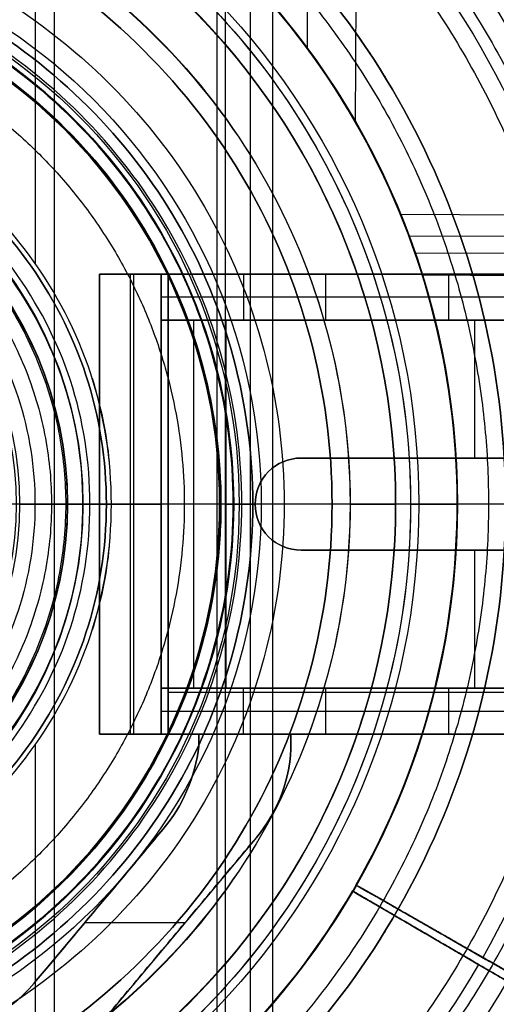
# Model space of a CAD drawing. Header units: millimetres. Extents: x -581 to 584, y -367 to 651.
# Tile 337 of 352: x 22 to 53, y 250 to 315. Entities that reach past the tile are written whole.
import ezdxf

# ---------------------------------------------------------------- set-up
doc = ezdxf.new("R2010")
doc.units = ezdxf.units.MM
doc.layers.add('1', color=7, linetype='Continuous')

# ---------------------------------------------------------------- blocks, each defined once
blk = doc.blocks.new('Bloque 01')
at = {"layer": '1', "color": 29, "true_color": 0x4d342b}
for p, q in [((49.995, 0.227, 240.288), (49.995, 0.227, 248.288)), ((49.995, 0.227, 206.688), (49.995, 0.227, 212.188)), ((47.715, -14.928, 212.188), (57.609, -14.883, 212.188)), ((47.24, -16.368, 206.688), (63.079, -16.296, 206.688)), ((46.841, -17.477, 240.288), (67.291, -17.384, 240.288)), ((46.294, -18.879, 248.288), (72.616, -18.76, 248.288)), ((43.386, -24.843, 248.288), (43.55, -61.06, 248.288)), ((40.243, -29.665, 240.288), (40.365, -56.577, 240.288))]:
    blk.add_line(p, q, dxfattribs=at)
for centre, radius in [((0, 0, 248.288), 75), ((0, 0, 236.486), 75), ((0, 0, 242.387), 75), ((0, 0, 236.486), 75), ((0, 0, 217.093), 75.555), ((0, 0, 231.238), 69.5), ((0, 0, 240.288), 69.5), ((0, 0, 206.688), 65.15), ((0, 0, 206.688), 65.15), ((0, 0, 212.188), 59.5), ((0, 0, 212.188), 59.5), ((0, 0, 240.288), 49.995), ((0, 0, 244.288), 49.995), ((0, 0, 206.688), 49.995), ((0, 0, 209.438), 49.995)]:
    blk.add_arc(centre, radius, 270.25994, 29.74845, dxfattribs=at)
at = {"layer": '1', "color": 29, "true_color": 0x4d342b, "extrusion": (0, 0, -1)}
for centre, radius in [((0, 0, -248.288), 75), ((0, 0, -217.093), 75.555), ((0, 0, -240.288), 69.5), ((0, 0, -240.288), 49.995), ((0, 0, -248.288), 49.995), ((0, 0, -248.288), 49.995), ((0, 0, -206.688), 49.995), ((0, 0, -212.188), 49.995), ((0, 0, -212.188), 49.995)]:
    blk.add_arc(centre, radius, 150.25155, 269.74006, dxfattribs=at)
at = {"layer": '1', "color": 29, "true_color": 0x4d342b}
for points in [[(65.116, 37.214, 248.288), (43.406, 24.807, 248.288)], [(65.116, 37.214, 248.288), (43.406, 24.807, 248.288)], [(60.341, 34.485, 240.288), (43.406, 24.807, 240.288)], [(43.406, 24.807, 240.288), (60.341, 34.485, 240.288)], [(51.659, 29.523, 212.188), (60.341, 34.485, 222.188)], [(60.341, 34.485, 222.188), (51.659, 29.523, 212.188)], [(56.564, 32.327, 206.688), (43.406, 24.807, 206.688)], [(43.406, 24.807, 206.688), (56.564, 32.327, 206.688)], [(51.659, 29.523, 212.188), (43.406, 24.807, 212.188)], [(51.659, 29.523, 212.188), (43.406, 24.807, 212.188)], [(43.406, 24.807, 240.288), (43.406, 24.807, 248.288)], [(43.406, 24.807, 206.688), (43.406, 24.807, 212.188)], [(43.406, 24.807, 248.288), (43.406, 24.807, 240.288)], [(43.406, 24.807, 212.188), (43.406, 24.807, 206.688)], [(47.179, -94.416, 217.093), (102.303, 9.184, 217.093)], [(102.303, 9.184, 217.093), (47.179, -94.416, 217.093)], [(103.548, 8.47, 223.301), (47.446, -94.567, 223.189)], [(48.992, -95.44, 223.198), (104.709, 7.804, 223.419)], [(104.709, 7.804, 223.419), (48.992, -95.44, 223.198)], [(106.615, 6.711, 217.518), (50.03, -96.026, 217.138)], [(107.386, 6.269, 223.757), (50.88, -96.506, 223.213)]]:
    blk.add_open_spline(points, degree=1, dxfattribs=at)
blk = doc.blocks.new('Bloque 03')
at = {"layer": '1', "color": 29, "true_color": 0x4d342b}
for centre, radius in [((0, 0, 212.188), 59.5), ((0, 0, 212.188), 59.5), ((0, 0, 240.288), 49.995), ((0, 0, 244.288), 49.995), ((0, 0, 206.688), 49.995), ((0, 0, 209.438), 49.995)]:
    blk.add_arc(centre, radius, 30.25994, 149.74845, dxfattribs=at)
at = {"layer": '1', "color": 29, "true_color": 0x4d342b, "extrusion": (0, 0, -1)}
for centre in [(0, 0, -240.288), (0, 0, -248.288), (0, 0, -248.288), (0, 0, -206.688), (0, 0, -212.188), (0, 0, -212.188)]:
    blk.add_arc(centre, 49.995, 30.25155, 149.74006, dxfattribs=at)
at = {"layer": '1', "color": 29, "true_color": 0x4d342b}
for points in [[(43.183, 25.194, 248.288), (64.781, 37.794, 248.288)], [(64.781, 37.794, 248.288), (43.183, 25.194, 248.288)], [(43.183, 25.194, 240.288), (60.03, 35.023, 240.288)], [(43.183, 25.194, 240.288), (60.03, 35.023, 240.288)], [(60.03, 35.023, 222.188), (51.393, 29.983, 212.188)], [(60.03, 35.023, 222.188), (51.393, 29.983, 212.188)], [(43.183, 25.194, 206.688), (56.273, 32.831, 206.688)], [(43.183, 25.194, 206.688), (56.273, 32.831, 206.688)], [(43.183, 25.194, 212.188), (51.393, 29.983, 212.188)], [(51.393, 29.983, 212.188), (43.183, 25.194, 212.188)], [(43.183, 25.194, 248.288), (43.183, 25.194, 240.288)], [(43.183, 25.194, 212.188), (43.183, 25.194, 206.688)], [(43.183, 25.194, 212.188), (43.183, 25.194, 206.688)], [(43.183, 25.194, 248.288), (43.183, 25.194, 240.288)]]:
    blk.add_open_spline(points, degree=1, dxfattribs=at)
blk = doc.blocks.new('Bloque 04')
at = {"layer": '1', "color": 7, "true_color": 0xf4f4f4}
for p, q in [((36.92, 21.711, 1.5), (24.996, 35.945, 1.5)), ((22.455, 31.191, 1.5), (30.838, 21.185, 1.5)), ((30.958, 28.828, 3), (30.958, 28.828)), ((25.757, 27.25, 3), (32.28, 27.25, 3)), ((26.647, 26.188, 3), (26.647, 26.188)), ((33.172, 15.768, 1.5), (33.172, 14.976, 1.5)), ((39.172, 14.976, 1.5), (39.172, 15.515, 1.5)), ((28.718, 14.976, 51), (28.718, -14.976, 51)), ((28.941, 14.976, 25.5), (28.941, -14.976, 25.5)), ((28.941, 14.976, 25.5), (38.509, 14.976, 25.5)), ((33.172, 15.372, 3), (33.172, 15.372)), ((36.074, 14.976, 33.476), (36.074, 11.976, 33.476)), ((39.172, 15.246, 3), (39.172, 15.246)), ((43.738, 14.976, 12.251), (43.738, 14.976)), ((30.725, 13.476, 51), (41.423, 13.476, 15.951)), ((49.462, 13.476, 10), (59.657, 13.476, 10)), ((61.742, 12.274), (31.172, 12.274)), ((32.825, -11.976, 27), (32.825, 11.976, 27)), ((38.051, 11.976, 27), (32.825, 11.976, 27)), ((45.746, 11.976, 10.866), (45.746, 11.976, 3)), ((51.118, 3, 3), (51.118, 11.976, 3)), ((39.837, 3, 1.5), (53.837, 3, 1.5)), ((46.837, 3, 3), (46.837, 3)), ((34.925, 0, 3), (30.725, 0, 51)), ((34.925, 0, 3), (36.837, 0, 3)), ((36.837, 0, 3), (36.837, 0)), ((31.172, 0), (26.71, 0, 51)), ((26.71, 0, 51), (30.725, 0, 51)), ((53.837, -3, 1.5), (39.837, -3, 1.5)), ((46.837, -3, 3), (46.837, -3)), ((51.118, -11.976, 3), (51.118, -3, 3)), ((32.923, -11.976, 25.878), (38.251, -11.976, 26.344)), ((36.074, -14.976, 33.476), (36.074, -11.976, 33.476)), ((47.845, -11.976, 3), (47.206, -11.976, 10.309)), ((41.423, -13.476, 15.951), (30.725, -13.476, 51)), ((59.657, -13.476, 10), (49.462, -13.476, 10)), ((38.365, -14.976, 25.97), (28.827, -14.976, 26.805)), ((41.507, -14.976), (42.683, -14.976, 13.437))]:
    blk.add_line(p, q, dxfattribs=at)
at = {"layer": '1', "color": 7, "true_color": 0xf4f4f4, "extrusion": (0, 0, -1)}
for centre, radius, start, end in [((-15.317, 25.211, -3), 9.313, 90, 140.04674), ((-15.317, 25.211, -1.5), 9.313, 90, 140.04674), ((-15.317, 25.211, -3), 9.313, 90, 140.04674), ((-22.943, 14.571, -3), 10.299, 140.04674, 173.32589), ((-22.943, 14.571, -1.5), 10.299, 140.04674, 173.32589), ((-22.943, 14.571, -3), 10.299, 140.04674, 173.32589), ((-29.524, 15.515, -3), 9.648, 140.04674, 180), ((-29.524, 15.515), 9.648, 140.04674, 180), ((-39.837, 0, -3), 3, 270, 90), ((-39.837, 0, -1.5), 3, 270, 90), ((-39.837, 0, -3), 3, 270, 90)]:
    blk.add_arc(centre, radius, start, end, dxfattribs=at)
at = {"layer": '1', "color": 7, "true_color": 0xf4f4f4}
for centre, radius, start, end in [((15.317, 25.211), 9.313, 39.95326, 90), ((15.317, 25.211), 9.313, 39.95326, 90), ((22.943, 14.571), 10.299, 6.67411, 39.95326), ((22.943, 14.571), 10.299, 6.67411, 39.95326), ((29.524, 15.515), 9.648, 360, 39.95326), ((29.524, 15.515, 1.5), 9.648, 360, 39.95326), ((29.524, 15.515, 3), 9.648, 0, 39.95326), ((39.837, 0), 3, 90, 270), ((39.837, 0), 3, 90, 270)]:
    blk.add_arc(centre, radius, start, end, dxfattribs=at)
at = {"layer": '1', "color": 7, "true_color": 0xf4f4f4, "extrusion": (0, -1, 0)}
for centre in [(49.462, 18.405, -14.976), (49.462, 18.405, -14.976), (49.462, 18.405, -13.476), (49.462, 18.405, 11.976), (49.462, 18.405, 11.976)]:
    blk.add_arc(centre, 8.405, 196.97419, 270, dxfattribs=at)
at = {"layer": '1', "color": 7, "true_color": 0xf4f4f4, "extrusion": (0, 1, 0)}
for centre in [(-49.462, 18.405, 11.976), (-49.462, 18.405, 11.976), (-49.462, 18.405, -13.476), (-49.462, 18.405, -14.976), (-49.462, 18.405, -14.976)]:
    blk.add_arc(centre, 8.405, 270, 343.02581, dxfattribs=at)
at = {"layer": '1', "color": 7, "true_color": 0xf4f4f4}
for points, degree in [([(24.996, 35.945, 3), (36.92, 21.711, 3)], 1), ([(36.92, 21.711), (24.996, 35.945)], 1), ([(24.996, 35.945), (36.92, 21.711)], 1), ([(36.92, 21.711, 3), (24.996, 35.945, 3)], 1), ([(30.838, 21.185, 3), (22.455, 31.191, 3)], 1), ([(22.455, 31.191, 3), (22.455, 31.191)], 1), ([(22.455, 31.191), (30.838, 21.185)], 1), ([(22.455, 31.191, 3), (22.455, 31.191)], 1), ([(30.838, 21.185), (22.455, 31.191)], 1), ([(22.455, 31.191, 3), (30.838, 21.185, 3)], 1), ([(30.838, 21.185), (30.838, 21.185, 3)], 1), ([(30.838, 21.185), (30.838, 21.185, 3)], 1), ([(36.92, 21.711, 3), (36.92, 21.711)], 1), ([(36.92, 21.711), (36.92, 21.711, 3)], 1), ([(33.172, 15.768, 3), (33.172, 15.768)], 1), ([(33.172, 15.768), (33.172, 14.976)], 1), ([(33.172, 14.976, 3), (33.172, 15.768, 3)], 1), ([(33.172, 15.768, 3), (33.172, 15.768)], 1), ([(33.172, 14.976), (33.172, 15.768)], 1), ([(33.172, 15.768, 3), (33.172, 14.976, 3)], 1), ([(39.172, 15.515, 3), (39.172, 15.515)], 1), ([(39.172, 15.515), (39.172, 15.515, 3)], 1), ([(39.172, 15.515, 3), (39.172, 14.976, 3)], 1), ([(39.172, 14.976), (39.172, 15.515)], 1), ([(39.172, 15.515), (39.172, 14.976)], 1), ([(39.172, 14.976, 3), (39.172, 15.515, 3)], 1), ([(26.71, 14.976, 51), (31.172, 14.976)], 1), ([(26.71, -14.976, 51), (26.71, 14.976, 51)], 1), ([(30.725, 14.976, 51), (26.71, 14.976, 51)], 1), ([(26.71, 14.976, 51), (26.71, -14.976, 51)], 1), ([(26.71, 14.976, 51), (30.725, 14.976, 51)], 1), ([(31.172, 14.976), (26.71, 14.976, 51)], 1), ([(41.423, 14.976, 15.951), (30.725, 14.976, 51)], 1), ([(30.725, 14.976, 51), (30.725, 11.976, 51)], 1), ([(30.725, 11.976, 51), (30.725, 14.976, 51)], 1), ([(30.725, 14.976, 51), (41.423, 14.976, 15.951)], 1), ([(31.172, 14.976), (31.172, -14.976)], 1), ([(33.172, 14.976), (31.172, 14.976)], 1), ([(31.172, -14.976), (31.172, 14.976)], 1), ([(31.172, 14.976), (33.172, 14.976)], 1), ([(39.172, 14.976, 3), (33.172, 14.976, 3)], 1), ([(33.172, 14.976, 3), (33.172, 14.976)], 1), ([(33.172, 14.976), (33.172, 14.976, 3)], 1), ([(33.172, 14.976, 3), (39.172, 14.976, 3)], 1), ([(60.766, 14.976), (39.172, 14.976)], 1), ([(39.172, 14.976), (39.172, 14.976, 3)], 1), ([(39.172, 14.976, 3), (39.172, 14.976)], 1), ([(39.172, 14.976), (60.766, 14.976)], 1), ([(41.423, 11.976, 15.951), (41.423, 14.976, 15.951)], 1), ([(41.423, 11.976, 15.951), (41.423, 14.976, 15.951)], 1), ([(59.657, 14.976, 10), (49.462, 14.976, 10)], 1), ([(49.462, 14.976, 10), (49.462, 11.976, 10)], 1), ([(49.462, 14.976, 10), (49.462, 11.976, 10)], 1), ([(49.462, 14.976, 10), (59.657, 14.976, 10)], 1), ([(34.925, 11.976, 3), (30.725, 11.976, 51)], 1), ([(30.725, 11.976, 51), (30.725, 11.976, 51), (30.725, 11.976, 51), (30.725, 11.976, 51)], 3), ([(30.725, 11.976, 51), (30.725, -11.976, 51)], 1), ([(30.725, 11.976, 51), (30.725, 11.976, 51), (30.725, 11.976, 51), (30.725, 11.976, 51)], 3), ([(30.725, 11.976, 51), (41.423, 11.976, 15.951)], 1), ([(30.725, -11.976, 51), (30.725, 11.976, 51)], 1), ([(41.423, 11.976, 15.951), (30.725, 11.976, 51)], 1), ([(30.725, 11.976, 51), (34.925, 11.976, 3)], 1), ([(34.925, -11.976, 3), (34.925, 11.976, 3)], 1), ([(34.925, 11.976, 3), (60.766, 11.976, 3)], 1), ([(60.766, 11.976, 3), (34.925, 11.976, 3)], 1), ([(34.925, 11.976, 3), (34.925, -11.976, 3)], 1), ([(49.462, 11.976, 10), (59.657, 11.976, 10)], 1), ([(59.657, 11.976, 10), (49.462, 11.976, 10)], 1), ([(53.837, 3, 3), (39.837, 3, 3)], 1), ([(39.837, 3, 3), (39.837, 3)], 1), ([(39.837, 3), (53.837, 3)], 1), ([(39.837, 3, 3), (39.837, 3)], 1), ([(53.837, 3), (39.837, 3)], 1), ([(39.837, 3, 3), (53.837, 3, 3)], 1), ([(39.837, -3), (39.837, -3, 3)], 1), ([(39.837, -3, 3), (53.837, -3, 3)], 1), ([(53.837, -3), (39.837, -3)], 1), ([(39.837, -3), (39.837, -3, 3)], 1), ([(39.837, -3), (53.837, -3)], 1), ([(53.837, -3, 3), (39.837, -3, 3)], 1), ([(41.423, -11.976, 15.951), (30.725, -11.976, 51)], 1), ([(30.725, -11.976, 51), (30.725, -11.976, 51), (30.725, -11.976, 51), (30.725, -11.976, 51)], 3), ([(30.725, -11.976, 51), (30.725, -14.976, 51)], 1), ([(34.925, -11.976, 3), (30.725, -11.976, 51)], 1), ([(30.725, -11.976, 51), (41.423, -11.976, 15.951)], 1), ([(30.725, -11.976, 51), (30.725, -11.976, 51), (30.725, -11.976, 51), (30.725, -11.976, 51)], 3), ([(30.725, -11.976, 51), (34.925, -11.976, 3)], 1), ([(30.725, -14.976, 51), (30.725, -11.976, 51)], 1), ([(60.766, -11.976, 3), (34.925, -11.976, 3)], 1), ([(34.925, -11.976, 3), (60.766, -11.976, 3)], 1), ([(41.423, -14.976, 15.951), (41.423, -11.976, 15.951)], 1), ([(41.423, -14.976, 15.951), (41.423, -11.976, 15.951)], 1), ([(59.657, -11.976, 10), (49.462, -11.976, 10)], 1), ([(49.462, -11.976, 10), (49.462, -14.976, 10)], 1), ([(49.462, -11.976, 10), (49.462, -14.976, 10)], 1), ([(49.462, -11.976, 10), (59.657, -11.976, 10)], 1), ([(30.725, -14.976, 51), (26.71, -14.976, 51)], 1), ([(26.71, -14.976, 51), (31.172, -14.976)], 1), ([(31.172, -14.976), (26.71, -14.976, 51)], 1), ([(26.71, -14.976, 51), (30.725, -14.976, 51)], 1), ([(30.725, -14.976, 51), (41.423, -14.976, 15.951)], 1), ([(41.423, -14.976, 15.951), (30.725, -14.976, 51)], 1), ([(31.172, -14.976), (60.766, -14.976)], 1), ([(60.766, -14.976), (31.172, -14.976)], 1), ([(49.462, -14.976, 10), (59.657, -14.976, 10)], 1), ([(59.657, -14.976, 10), (49.462, -14.976, 10)], 1)]:
    blk.add_open_spline(points, degree=degree, dxfattribs=at)
blk = doc.blocks.new('Bloque 05')
at = {"layer": '1', "color": 7, "true_color": 0xffffff}
for p, q in [((36.524, -61.09, 271.748), (36.524, 61.09, 271.748)), ((22.499, 0, 302.75), (0, 0, 302.75)), ((71.194, 0, 271.748), (0, 0, 271.748))]:
    blk.add_line(p, q, dxfattribs=at)
for centre in [(0, 0, 272.434), (0, 0, 272.855)]:
    blk.add_arc(centre, 74.99, 270, 90, dxfattribs=at)
at = {"layer": '1', "color": 7, "true_color": 0xffffff, "extrusion": (0, 0, -1)}
for centre, radius in [((0, 0, -272.434), 74.99), ((0, 0, -296.374), 61.663), ((0, 0, -296.374), 61.663)]:
    blk.add_arc(centre, radius, 90, 270, dxfattribs=at)
at = {"layer": '1', "color": 7, "true_color": 0xffffff}
for points in [[(0, -74.99, 273.275), (9.856, -75.089, 273.275), (29.426, -71.04, 273.275), (54.412, -54.419, 273.275), (71.084, -29.442, 273.275), (76.943, 0, 273.275), (71.084, 29.442, 273.275), (54.412, 54.419, 273.275), (29.426, 71.04, 273.275), (9.856, 75.089, 273.275), (0, 74.99, 273.275)], [(0, 74.99, 273.275), (9.856, 75.089, 273.275), (29.426, 71.04, 273.275), (54.412, 54.419, 273.275), (71.084, 29.442, 273.275), (76.943, 0, 273.275), (71.084, -29.442, 273.275), (54.412, -54.419, 273.275), (29.426, -71.04, 273.275), (9.856, -75.089, 273.275), (0, -74.99, 273.275)], [(0, -71.81, 286.614), (9.438, -71.905, 286.614), (28.178, -68.028, 286.614), (52.104, -52.111, 286.614), (68.07, -28.193, 286.614), (73.681, 0, 286.614), (68.07, 28.193, 286.614), (52.104, 52.111, 286.614), (28.178, 68.028, 286.614), (9.438, 71.905, 286.614), (0, 71.81, 286.614)], [(0, 71.81, 286.614), (9.438, 71.905, 286.614), (28.178, 68.028, 286.614), (52.104, 52.111, 286.614), (68.07, 28.193, 286.614), (73.681, 0, 286.614), (68.07, -28.193, 286.614), (52.104, -52.111, 286.614), (28.178, -68.028, 286.614), (9.438, -71.905, 286.614), (0, -71.81, 286.614)], [(0, 71.194, 271.748), (9.357, 71.287, 271.748), (27.936, 67.443, 271.748), (51.657, 51.664, 271.748), (67.485, 27.951, 271.748), (73.048, 0, 271.748), (67.485, -27.951, 271.748), (51.657, -51.664, 271.748), (27.936, -67.443, 271.748), (9.357, -71.287, 271.748), (0, -71.194, 271.748)], [(0, -71.194, 271.748), (9.357, -71.287, 271.748), (27.936, -67.443, 271.748), (51.657, -51.664, 271.748), (67.485, -27.951, 271.748), (73.048, 0, 271.748), (67.485, 27.951, 271.748), (51.657, 51.664, 271.748), (27.936, 67.443, 271.748), (9.357, 71.287, 271.748), (0, 71.194, 271.748)], [(28.318, -68.367, 271.748), (37.256, -64.634, 271.748), (53.693, -53.7, 271.748), (70.145, -29.053, 271.748), (75.927, 0, 271.748), (70.145, 29.053, 271.748), (59.177, 45.484, 271.748), (52.326, 52.326, 271.748)], [(28.318, -68.367, 271.748), (37.256, -64.634, 271.748), (53.693, -53.7, 271.748), (70.145, -29.053, 271.748), (75.927, 0, 271.748), (70.145, 29.053, 271.748), (59.177, 45.484, 271.748), (52.326, 52.326, 271.748)], [(0, 41.851, 302.121), (7.395, 42.014, 302.121), (21.86, 37.862, 302.121), (37.95, 21.922, 302.121), (43.801, 0, 302.121), (37.95, -21.922, 302.121), (21.86, -37.862, 302.121), (7.395, -42.014, 302.121), (0, -41.851, 302.121)], [(0, -41.851, 302.121), (7.395, -42.014, 302.121), (21.86, -37.862, 302.121), (37.95, -21.922, 302.121), (43.801, 0, 302.121), (37.95, 21.922, 302.121), (21.86, 37.862, 302.121), (7.395, 42.014, 302.121), (0, 41.851, 302.121)], [(0, -22.5, 302.75), (4.834, -22.666, 302.75), (14.067, -19.362, 302.75), (22.865, -7.452, 302.75), (22.865, 7.452, 302.75), (14.067, 19.362, 302.75), (4.834, 22.666, 302.75), (0, 22.5, 302.75)], [(0, -22.5, 302.75), (4.834, -22.666, 302.75), (14.067, -19.362, 302.75), (22.865, -7.452, 302.75), (22.865, 7.452, 302.75), (14.067, 19.362, 302.75), (4.834, 22.666, 302.75), (0, 22.5, 302.75)]]:
    blk.add_open_spline(points, degree=3, dxfattribs=at)
for points, weights, knots in [([(0, -52.039, 300.29), (52.039, -52.039, 300.29), (52.039, 0, 300.29), (52.039, 52.039, 300.29), (0, 52.039, 300.29)], [0.989119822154, 0.699413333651, 0.989119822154, 0.699413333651, 0.989119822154], [0, 0, 0, 123.326312, 123.326312, 246.652624, 246.652624, 246.652624]), ([(0, -32.228, 302.58), (32.228, -32.228, 302.58), (32.228, 0, 302.58), (32.228, 32.228, 302.58), (0, 32.228, 302.58)], [0.999693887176, 0.706890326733, 0.999693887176, 0.706890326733, 0.999693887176], [0, 0, 0, 83.971366, 83.971366, 167.942733, 167.942733, 167.942733])]:
    blk.add_rational_spline(points, weights, degree=2, knots=knots, dxfattribs=at)
for points, weights in [([(41.848, 0, 302.079), (32.185, 0, 302.75), (22.499, 0, 302.75)], [0.999991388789, 0.999393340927, 0.999997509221]), ([(61.663, 0, 296.374), (52.365, 0, 301.344), (41.851, 0, 302.121)], [1, 0.9782799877, 0.999919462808])]:
    blk.add_rational_spline(points, weights, degree=2, dxfattribs=at)
blk = doc.blocks.new('Bloque 06')
at = {"layer": '1', "color": 250, "true_color": 0x111111}
for p, q in [((37.963, -63.498, 271.748), (37.963, 63.498, 271.748)), ((34.353, -57.46, 254.248), (34.353, 57.46, 254.248)), ((66.963, 0, 254.248), (0, 0, 254.248)), ((74, 0, 271.748), (0, 0, 271.748))]:
    blk.add_line(p, q, dxfattribs=at)
for centre, radius, start, end in [((0, 0, 271.748), 75, 270, 90), ((0, 0, 262.254), 75, 270, 90), ((0, 0, 254.248), 66.963, 0.00004, 67.5), ((0, 0, 254.248), 66.963, 292.5, 359.99996)]:
    blk.add_arc(centre, radius, start, end, dxfattribs=at)
at = {"layer": '1', "color": 250, "true_color": 0x111111, "extrusion": (0, 0, -1)}
blk.add_arc((0, 0, -271.748), 75, 90, 270, dxfattribs=at)
at = {"layer": '1', "color": 250, "true_color": 0x111111}
for points in [[(0, -75, 252.759), (9.857, -75.098, 252.759), (29.429, -71.049, 252.759), (54.419, -54.426, 252.759), (71.093, -29.445, 252.759), (76.953, 0, 252.759), (71.093, 29.445, 252.759), (54.419, 54.426, 252.759), (29.429, 71.049, 252.759), (9.857, 75.098, 252.759), (0, 75, 252.759)], [(0, -75, 252.759), (9.857, -75.098, 252.759), (29.429, -71.049, 252.759), (54.419, -54.426, 252.759), (71.093, -29.445, 252.759), (76.953, 0, 252.759), (71.093, 29.445, 252.759), (54.419, 54.426, 252.759), (29.429, 71.049, 252.759), (9.857, 75.098, 252.759), (0, 75, 252.759)], [(0, -74, 271.748), (9.726, -74.097, 271.748), (29.037, -70.101, 271.748), (53.693, -53.7, 271.748), (70.145, -29.053, 271.748), (75.927, 0, 271.748), (70.145, 29.053, 271.748), (53.693, 53.7, 271.748), (29.037, 70.101, 271.748), (9.726, 74.097, 271.748), (0, 74, 271.748)], [(0, 74, 271.748), (9.726, 74.097, 271.748), (29.037, 70.101, 271.748), (53.693, 53.7, 271.748), (70.145, 29.053, 271.748), (75.927, 0, 271.748), (70.145, -29.053, 271.748), (53.693, -53.7, 271.748), (29.037, -70.101, 271.748), (9.726, -74.097, 271.748), (0, -74, 271.748)], [(26.633, 64.299, 251.748), (35.039, 60.788, 251.748), (50.498, 50.505, 251.748), (65.971, 27.324, 251.748), (71.409, 0, 251.748), (65.971, -27.324, 251.748), (50.498, -50.505, 251.748), (35.039, -60.788, 251.748), (26.633, -64.299, 251.748)], [(26.633, 64.299, 251.748), (35.039, 60.788, 251.748), (50.498, 50.505, 251.748), (65.971, 27.324, 251.748), (71.409, 0, 251.748), (65.971, -27.324, 251.748), (50.498, -50.505, 251.748), (35.039, -60.788, 251.748), (26.633, -64.299, 251.748)], [(26.29, -63.47, 252.267), (34.587, -60.005, 252.267), (49.847, -49.853, 252.267), (65.121, -26.972, 252.267), (70.488, 0, 252.267), (65.121, 26.972, 252.267), (49.847, 49.853, 252.267), (34.587, 60.005, 252.267), (26.29, 63.47, 252.267)], [(26.29, -63.47, 252.267), (34.587, -60.005, 252.267), (49.847, -49.853, 252.267), (65.121, -26.972, 252.267), (70.488, 0, 252.267), (65.121, 26.972, 252.267), (49.847, 49.853, 252.267), (34.587, 60.005, 252.267), (26.29, 63.47, 252.267)], [(25.968, 62.691, 253.731), (34.163, 59.269, 253.731), (49.236, 49.242, 253.731), (64.322, 26.641, 253.731), (69.624, 0, 253.731), (64.322, -26.641, 253.731), (49.236, -49.242, 253.731), (34.163, -59.269, 253.731), (25.968, -62.691, 253.731)], [(25.968, -62.691, 253.731), (34.163, -59.269, 253.731), (49.236, -49.242, 253.731), (64.322, -26.641, 253.731), (69.624, 0, 253.731), (64.322, 26.641, 253.731), (49.236, 49.242, 253.731), (34.163, 59.269, 253.731), (25.968, 62.691, 253.731)], [(25.626, 61.866, 254.248), (33.713, 58.488, 254.248), (48.587, 48.594, 254.248), (63.475, 26.29, 254.248), (68.707, 0, 254.248), (63.475, -26.29, 254.248), (48.587, -48.594, 254.248), (33.713, -58.488, 254.248), (25.626, -61.866, 254.248)], [(25.626, -61.866, 254.248), (33.713, -58.488, 254.248), (48.587, -48.594, 254.248), (63.475, -26.29, 254.248), (68.707, 0, 254.248), (63.475, 26.29, 254.248), (48.587, 48.594, 254.248), (33.713, 58.488, 254.248), (25.626, 61.866, 254.248)], [(52.318, -52.318, 251.748), (59.168, -45.477, 251.748), (70.134, -29.048, 251.748), (75.915, 0, 251.748), (70.134, 29.048, 251.748), (59.168, 45.477, 251.748), (52.318, 52.318, 251.748)], [(52.318, -52.318, 251.748), (59.168, -45.477, 251.748), (70.134, -29.048, 251.748), (75.915, 0, 251.748), (70.134, 29.048, 251.748), (59.168, 45.477, 251.748), (52.318, 52.318, 251.748)]]:
    blk.add_open_spline(points, degree=3, dxfattribs=at)
blk = doc.blocks.new('Bloque 07')
at = {"layer": '1', "color": 250, "true_color": 0x111111}
for p, q in [((34.881, -58.343, 236.958), (34.881, 58.343, 236.958)), ((22.514, 15.677, 184.119), (22.514, 36.654, 184.119)), ((21.5, 0, 234.419), (26.081, 0, 236.705)), ((21.5, 0, 186.619), (25.611, 0, 184.56)), ((67.992, 0, 236.958), (27.149, 0, 236.958)), ((43.024, 0, 184.119), (27.475, 0, 184.119)), ((46.961, 0, 193.619), (45.987, 0, 193.619)), ((45.987, 0, 187.082), (45.987, 0, 193.619)), ((50.014, 0, 196.665), (50.014, 0, 218.512)), ((22.514, -36.654, 184.119), (22.514, -15.677, 184.119))]:
    blk.add_line(p, q, dxfattribs=at)
for centre, radius, start, end in [((0, 0, 225.95), 69.5, 270, 90), ((0, 0, 225.95), 69.5, 270, 90), ((0, 0, 230.7), 69.5, 270, 90), ((0, 0, 225.29), 68.046, 270, 90), ((0, 0, 236.958), 67.992, 0.00008, 67.5), ((0, 0, 207.588), 50.014, 270, 90), ((0, 0, 190.35), 45.987, 270, 90), ((0, 0, 193.619), 46.968, 295.95537, 64.04463), ((0, 0, 184.119), 43.024, 30, 60), ((0, 0, 221.65), 53.152, 31.54181, 36.12474), ((0, 0, 234.419), 21.5, 270, 90), ((0, 0, 234.419), 21.5, 270, 90), ((0, 0, 186.619), 21.5, 270, 90), ((0, 0, 184.119), 43.024, 338.09386, 21.90614), ((0, 0, 184.119), 27.477, 5.77555, 17.38016), ((0, 0, 236.958), 67.992, 292.5, 359.99992), ((0, 0, 184.119), 27.477, 342.61984, 354.22445), ((0, 0, 184.119), 43.024, 300, 330), ((0, 0, 221.65), 53.152, 323.87526, 328.45819)]:
    blk.add_arc(centre, radius, start, end, dxfattribs=at)
at = {"layer": '1', "color": 250, "true_color": 0x111111, "extrusion": (0, 0, -1)}
for centre, radius in [((0, 0, -225.95), 68.046), ((0, 0, -225.95), 68.046), ((0, 0, -193.619), 45.987), ((0, 0, -193.619), 45.987)]:
    blk.add_arc(centre, radius, 90, 270, dxfattribs=at)
at = {"layer": '1', "color": 250, "true_color": 0x111111, "extrusion": (0, -1, 0)}
for centre, radius, start, end in [((27.477, 188.284), 4.165, 243.38034, 269.97519), ((27.151, 234.565), 2.393, 90, 116.562), ((43.024, 187.082), 2.963, 270, 0), ((46.968, 196.665), 3.046, 269.88483, 0), ((53.152, 218.512), 3.138, 90.12652, 180)]:
    blk.add_arc(centre, radius, start, end, dxfattribs=at)
at = {"layer": '1', "color": 250, "true_color": 0x111111}
for points in [[(0, -69.5, 235.45), (9.134, -69.591, 235.45), (27.271, -65.839, 235.45), (50.428, -50.435, 235.45), (65.88, -27.286, 235.45), (71.31, 0, 235.45), (65.88, 27.286, 235.45), (50.428, 50.435, 235.45), (27.271, 65.839, 235.45), (9.134, 69.591, 235.45), (0, 69.5, 235.45)], [(0, 69.5, 235.45), (9.134, 69.591, 235.45), (27.271, 65.839, 235.45), (50.428, 50.435, 235.45), (65.88, 27.286, 235.45), (71.31, 0, 235.45), (65.88, -27.286, 235.45), (50.428, -50.435, 235.45), (27.271, -65.839, 235.45), (9.134, -69.591, 235.45), (0, -69.5, 235.45)], [(0, -68.046, 224.63), (8.943, -68.136, 224.63), (26.701, -64.462, 224.63), (49.373, -49.38, 224.63), (64.502, -26.715, 224.63), (69.818, 0, 224.63), (64.502, 26.715, 224.63), (49.373, 49.38, 224.63), (26.701, 64.462, 224.63), (8.943, 68.136, 224.63), (0, 68.046, 224.63)], [(0, -68.046, 224.63), (8.943, -68.136, 224.63), (26.701, -64.462, 224.63), (49.373, -49.38, 224.63), (64.502, -26.715, 224.63), (69.818, 0, 224.63), (64.502, 26.715, 224.63), (49.373, 49.38, 224.63), (26.701, 64.462, 224.63), (8.943, 68.136, 224.63), (0, 68.046, 224.63)], [(0, -65.066, 221.65), (8.551, -65.152, 221.65), (25.532, -61.639, 221.65), (47.211, -47.217, 221.65), (61.677, -25.545, 221.65), (66.761, 0, 221.65), (61.677, 25.545, 221.65), (47.211, 47.217, 221.65), (25.532, 61.639, 221.65), (8.551, 65.152, 221.65), (0, 65.066, 221.65)], [(0, -65.066, 221.65), (8.551, -65.152, 221.65), (25.532, -61.639, 221.65), (47.211, -47.217, 221.65), (61.677, -25.545, 221.65), (66.761, 0, 221.65), (61.677, 25.545, 221.65), (47.211, 47.217, 221.65), (25.532, 61.639, 221.65), (8.551, 65.152, 221.65), (0, 65.066, 221.65)], [(26.019, 62.817, 236.958), (34.231, 59.387, 236.958), (49.334, 49.34, 236.958), (64.451, 26.694, 236.958), (69.763, 0, 236.958), (64.451, -26.694, 236.958), (49.334, -49.34, 236.958), (34.231, -59.387, 236.958), (26.019, -62.817, 236.958)], [(26.019, -62.817, 236.958), (34.231, -59.387, 236.958), (49.334, -49.34, 236.958), (64.451, -26.694, 236.958), (69.763, 0, 236.958), (64.451, 26.694, 236.958), (49.334, 49.34, 236.958), (34.231, 59.387, 236.958), (26.019, 62.817, 236.958)], [(0, 50.014, 218.512), (7.533, 50.123, 218.512), (22.416, 46.548, 218.512), (40.444, 32.261, 218.512), (50.423, 11.504, 218.512), (50.423, -11.504, 218.512), (40.444, -32.261, 218.512), (22.416, -46.548, 218.512), (7.533, -50.123, 218.512), (0, -50.014, 218.512)], [(0, 50.014, 218.512), (7.533, 50.123, 218.512), (22.416, 46.548, 218.512), (40.444, 32.261, 218.512), (50.423, 11.504, 218.512), (50.423, -11.504, 218.512), (40.444, -32.261, 218.512), (22.416, -46.548, 218.512), (7.533, -50.123, 218.512), (0, -50.014, 218.512)], [(0, -50.014, 196.665), (7.533, -50.123, 196.665), (22.416, -46.548, 196.665), (40.444, -32.261, 196.665), (50.423, -11.504, 196.665), (50.423, 11.504, 196.665), (40.444, 32.261, 196.665), (22.416, 46.548, 196.665), (7.533, 50.123, 196.665), (0, 50.014, 196.665)], [(0, -50.014, 196.665), (7.533, -50.123, 196.665), (22.416, -46.548, 196.665), (40.444, -32.261, 196.665), (50.423, -11.504, 196.665), (50.423, 11.504, 196.665), (40.444, 32.261, 196.665), (22.416, 46.548, 196.665), (7.533, 50.123, 196.665), (0, 50.014, 196.665)], [(23.062, 47.888, 221.65), (30.209, 44.408, 221.65), (42.981, 34.285, 221.65), (53.587, 12.226, 221.65), (53.587, -12.226, 221.65), (42.981, -34.285, 221.65), (30.209, -44.408, 221.65), (23.062, -47.888, 221.65)], [(23.062, -47.888, 221.65), (30.209, -44.408, 221.65), (42.981, -34.285, 221.65), (53.587, -12.226, 221.65), (53.587, 12.226, 221.65), (42.981, 34.285, 221.65), (30.209, 44.408, 221.65), (23.062, 47.888, 221.65)], [(0, -46.968, 193.619), (7.074, -47.07, 193.619), (21.051, -43.713, 193.619), (37.98, -30.297, 193.619), (47.352, -10.804, 193.619), (47.352, 10.804, 193.619), (37.98, 30.297, 193.619), (21.051, 43.713, 193.619), (7.074, 47.07, 193.619), (0, 46.968, 193.619)], [(0, -46.968, 193.619), (7.074, -47.07, 193.619), (21.051, -43.713, 193.619), (37.98, -30.297, 193.619), (47.352, -10.804, 193.619), (47.352, 10.804, 193.619), (37.98, 30.297, 193.619), (21.051, 43.713, 193.619), (7.074, 47.07, 193.619), (0, 46.968, 193.619)], [(0, -45.987, 187.082), (8.126, -46.167, 187.082), (24.02, -41.605, 187.082), (41.702, -24.089, 187.082), (48.13, 0, 187.082), (41.702, 24.089, 187.082), (24.02, 41.605, 187.082), (8.126, 46.167, 187.082), (0, 45.987, 187.082)], [(0, -45.987, 187.082), (8.126, -46.167, 187.082), (24.02, -41.605, 187.082), (41.702, -24.089, 187.082), (48.13, 0, 187.082), (41.702, 24.089, 187.082), (24.02, 41.605, 187.082), (8.126, 46.167, 187.082), (0, 45.987, 187.082)], [(21.512, -37.26, 184.119), (27.987, -33.462, 184.119), (39.014, -22.537, 184.119), (45.029, 0, 184.119), (39.014, 22.537, 184.119), (27.987, 33.462, 184.119), (21.512, 37.26, 184.119)], [(21.512, -37.26, 184.119), (27.987, -33.462, 184.119), (39.014, -22.537, 184.119), (45.029, 0, 184.119), (39.014, 22.537, 184.119), (27.987, 33.462, 184.119), (21.512, 37.26, 184.119)], [(25.822, 8.39, 236.958), (24.052, 13.783, 236.958), (20.514, 18.573, 236.958), (15.959, 21.965, 236.958)], [(15.959, 21.965, 236.958), (20.514, 18.573, 236.958), (24.052, 13.783, 236.958), (25.822, 8.39, 236.958)], [(16.151, 22.229, 184.119), (20.76, 18.796, 184.119), (27.923, 9.1, 184.119), (27.923, -9.1, 184.119), (20.76, -18.796, 184.119), (16.151, -22.229, 184.119)], [(16.151, 22.229, 184.119), (20.76, 18.796, 184.119), (27.923, 9.1, 184.119), (27.923, -9.1, 184.119), (20.76, -18.796, 184.119), (16.151, -22.229, 184.119)], [(15.054, -20.72, 184.56), (19.351, -17.521, 184.56), (26.027, -8.482, 184.56), (26.027, 8.482, 184.56), (19.351, 17.521, 184.56), (15.054, 20.72, 184.56)], [(15.054, -20.72, 184.56), (19.351, -17.521, 184.56), (26.027, -8.482, 184.56), (26.027, 8.482, 184.56), (19.351, 17.521, 184.56), (15.054, 20.72, 184.56)], [(15.331, 21.101, 236.706), (19.706, 17.842, 236.706), (26.505, 8.638, 236.706), (26.505, -8.638, 236.706), (19.706, -17.842, 236.706), (15.331, -21.101, 236.706)], [(15.331, 21.101, 236.706), (19.706, 17.842, 236.706), (26.505, 8.638, 236.706), (26.505, -8.638, 236.706), (19.706, -17.842, 236.706), (15.331, -21.101, 236.706)], [(25.822, -8.39, 236.958), (27.591, -2.997, 236.958), (27.591, 2.997, 236.958), (25.822, 8.39, 236.958)], [(25.822, 8.39, 236.958), (27.591, 2.997, 236.958), (27.591, -2.997, 236.958), (25.822, -8.39, 236.958)], [(15.959, -21.965, 236.958), (20.514, -18.573, 236.958), (24.052, -13.783, 236.958), (25.822, -8.39, 236.958)], [(25.822, -8.39, 236.958), (24.052, -13.783, 236.958), (20.514, -18.573, 236.958), (15.959, -21.965, 236.958)]]:
    blk.add_open_spline(points, degree=3, dxfattribs=at)
blk = doc.blocks.new('Bloque 08')
at = {"layer": '1', "color": 250, "true_color": 0x111111}
for p, q in [((23.748, -41.132, 54.225), (23.748, 41.132, 54.225)), ((47.496, 0, 54.225), (17.166, 0, 54.225)), ((34.614, 0, 60.05), (20.773, 0, 60.05)), ((24.623, 0, 32), (24.623, 0, 40)), ((25.623, 0, 32), (24.623, 0, 32)), ((25.623, 0, 32), (25.623, 0, 40)), ((35.442, 0, 57.55), (34.527, 0, 57.55)), ((34.527, 0, 55), (34.527, 0, 57.55)), ((35.8, 0, 55), (34.527, 0, 55)), ((35.413, 0, 59.265), (35.442, 0, 57.55)), ((35.8, 0, 55), (35.97, 0, 58.248))]:
    blk.add_line(p, q, dxfattribs=at)
for centre, radius, start, end in [((0, 0), 66.005, 270, 90), ((0, 0, 12.018), 66.005, 270, 90), ((0, 0), 66.005, 270, 90), ((0, 0), 65.005, 270, 90), ((0, 0, 12.017), 65.005, 270, 90), ((0, 0, 54.225), 47.496, 270, 90), ((0, 0, 54.225), 47.496, 270, 90), ((0, 0, 59.015), 37.235, 270, 90), ((0, 0, 55), 35.8, 270, 90), ((0, 0, 55), 35.8, 270, 90), ((0, 0, 57.55), 35.442, 270, 90), ((0, 0, 57.55), 35.442, 270, 90), ((0, 0, 55), 34.527, 270, 90), ((0, 0, 56.275), 34.527, 270, 90), ((0, 0, 60.05), 34.614, 3.28157, 60), ((0, 0, 32), 25.623, 270, 90), ((0, 0, 36), 25.623, 270, 90), ((0, 0, 32), 25.623, 270, 90), ((0, 0, 32), 24.623, 270, 90), ((0, 0, 36), 24.623, 270, 90), ((0, 0, 51.747), 21.28, 270, 90), ((0, 0, 51.747), 21.28, 270, 90), ((0, 0, 60.05), 34.614, 300, 330)]:
    blk.add_arc(centre, radius, start, end, dxfattribs=at)
at = {"layer": '1', "color": 250, "true_color": 0x111111, "extrusion": (0, 0, -1)}
for centre, radius in [((0, 0), 65.005), ((0, 0, -58.407), 35.427), ((0, 0, -57.55), 34.527), ((0, 0, -57.55), 34.527), ((0, 0, -55), 34.527), ((0, 0, -32), 24.623)]:
    blk.add_arc(centre, radius, 90, 270, dxfattribs=at)
at = {"layer": '1', "color": 250, "true_color": 0x111111, "extrusion": (0, -1, 0)}
for centre, radius, start, end in [((34.614, 59.251), 0.799, 0.9686, 90), ((36.756, 58.207), 0.787, 95.08759, 177), ((37.235, 52.828), 6.187, 75.98804, 95.08759)]:
    blk.add_arc(centre, radius, start, end, dxfattribs=at)
at = {"layer": '1', "color": 250, "true_color": 0x111111}
for points in [[(0, 66.005, 24.036), (8.675, 66.092, 24.036), (25.9, 62.528, 24.036), (47.892, 47.898, 24.036), (62.567, 25.914, 24.036), (67.724, 0, 24.036), (62.567, -25.914, 24.036), (47.892, -47.898, 24.036), (25.9, -62.528, 24.036), (8.675, -66.092, 24.036), (0, -66.005, 24.036)], [(0, 66.005, 24.036), (8.675, 66.092, 24.036), (25.9, 62.528, 24.036), (47.892, 47.898, 24.036), (62.567, 25.914, 24.036), (67.724, 0, 24.036), (62.567, -25.914, 24.036), (47.892, -47.898, 24.036), (25.9, -62.528, 24.036), (8.675, -66.092, 24.036), (0, -66.005, 24.036)], [(0, 65.005, 24.035), (8.543, 65.091, 24.035), (25.508, 61.581, 24.035), (47.167, 47.173, 24.035), (61.619, 25.521, 24.035), (66.698, 0, 24.035), (61.619, -25.521, 24.035), (47.167, -47.173, 24.035), (25.508, -61.581, 24.035), (8.543, -65.091, 24.035), (0, -65.005, 24.035)], [(0, 65.005, 24.035), (8.543, 65.091, 24.035), (25.508, 61.581, 24.035), (47.167, 47.173, 24.035), (61.619, 25.521, 24.035), (66.698, 0, 24.035), (61.619, -25.521, 24.035), (47.167, -47.173, 24.035), (25.508, -61.581, 24.035), (8.543, -65.091, 24.035), (0, -65.005, 24.035)], [(0, -38.733, 58.831), (6.844, -38.885, 58.831), (20.231, -35.042, 58.831), (35.123, -20.289, 58.831), (40.538, 0, 58.831), (35.123, 20.289, 58.831), (20.231, 35.042, 58.831), (6.844, 38.885, 58.831), (0, 38.733, 58.831)], [(0, -38.733, 58.831), (6.844, -38.885, 58.831), (20.231, -35.042, 58.831), (35.123, -20.289, 58.831), (40.538, 0, 58.831), (35.123, 20.289, 58.831), (20.231, 35.042, 58.831), (6.844, 38.885, 58.831), (0, 38.733, 58.831)], [(0, 35.97, 58.248), (6.356, 36.111, 58.248), (18.788, 32.542, 58.248), (32.618, 18.842, 58.248), (37.646, 0, 58.248), (32.618, -18.842, 58.248), (18.788, -32.542, 58.248), (6.356, -36.111, 58.248), (0, -35.97, 58.248)], [(0, 35.97, 58.248), (6.356, 36.111, 58.248), (18.788, 32.542, 58.248), (32.618, 18.842, 58.248), (37.646, 0, 58.248), (32.618, -18.842, 58.248), (18.788, -32.542, 58.248), (6.356, -36.111, 58.248), (0, -35.97, 58.248)], [(0, -35.413, 59.265), (6.257, -35.551, 59.265), (18.497, -32.038, 59.265), (32.112, -18.55, 59.265), (37.063, 0, 59.265), (32.112, 18.55, 59.265), (18.497, 32.038, 59.265), (6.257, 35.551, 59.265), (0, 35.413, 59.265)], [(0, 35.413, 59.265), (6.257, 35.551, 59.265), (18.497, 32.038, 59.265), (32.112, 18.55, 59.265), (37.063, 0, 59.265), (32.112, -18.55, 59.265), (18.497, -32.038, 59.265), (6.257, -35.551, 59.265), (0, -35.413, 59.265)], [(31.771, 18.343, 58.991), (28.566, 23.875, 58.991), (23.864, 28.532, 58.991), (18.343, 31.771, 58.991)], [(18.343, 31.771, 58.991), (23.864, 28.532, 58.991), (28.566, 23.875, 58.991), (31.771, 18.343, 58.991)], [(29.977, 17.307, 60.05), (26.952, 22.526, 60.05), (22.516, 26.921, 60.05), (17.307, 29.977, 60.05)], [(17.307, 29.977, 60.05), (22.516, 26.921, 60.05), (26.952, 22.526, 60.05), (29.977, 17.307, 60.05)], [(0, 25.623, 40), (5.505, 25.812, 40), (16.019, 22.049, 40), (26.039, 8.486, 40), (26.039, -8.486, 40), (16.019, -22.049, 40), (5.505, -25.812, 40), (0, -25.623, 40)], [(0, 25.623, 40), (5.505, 25.812, 40), (16.019, 22.049, 40), (26.039, 8.486, 40), (26.039, -8.486, 40), (16.019, -22.049, 40), (5.505, -25.812, 40), (0, -25.623, 40)], [(0, 24.623, 40), (5.29, 24.805, 40), (15.394, 21.188, 40), (25.022, 8.155, 40), (25.022, -8.155, 40), (15.394, -21.188, 40), (5.29, -24.805, 40), (0, -24.623, 40)], [(0, 24.623, 40), (5.29, 24.805, 40), (15.394, 21.188, 40), (25.022, 8.155, 40), (25.022, -8.155, 40), (15.394, -21.188, 40), (5.29, -24.805, 40), (0, -24.623, 40)], [(31.771, -18.343, 58.991), (34.977, -12.811, 58.991), (38.396, 0, 58.991), (34.977, 12.811, 58.991), (31.771, 18.343, 58.991)], [(31.771, 18.343, 58.991), (34.977, 12.811, 58.991), (38.396, 0, 58.991), (34.977, -12.811, 58.991), (31.771, -18.343, 58.991)], [(29.977, -17.307, 60.05), (33.001, -12.088, 60.05), (36.227, 0, 60.05), (33.001, 12.088, 60.05), (29.977, 17.307, 60.05)], [(29.977, 17.307, 60.05), (33.001, 12.088, 60.05), (36.227, 0, 60.05), (33.001, -12.088, 60.05), (29.977, -17.307, 60.05)], [(17.307, -29.977, 60.05), (22.516, -26.921, 60.05), (26.952, -22.526, 60.05), (29.977, -17.307, 60.05)], [(29.977, -17.307, 60.05), (26.952, -22.526, 60.05), (22.516, -26.921, 60.05), (17.307, -29.977, 60.05)], [(18.343, -31.771, 58.991), (23.864, -28.532, 58.991), (28.566, -23.875, 58.991), (31.771, -18.343, 58.991)], [(31.771, -18.343, 58.991), (28.566, -23.875, 58.991), (23.864, -28.532, 58.991), (18.343, -31.771, 58.991)]]:
    blk.add_open_spline(points, degree=3, dxfattribs=at)
for points, weights, knots in [([(0, -60.284, 41.469), (60.284, -60.284, 41.469), (60.284, 0, 41.469), (60.284, 60.284, 41.469), (0, 60.284, 41.469)], [0.933362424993, 0.659986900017, 0.933362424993, 0.659986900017, 0.933362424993], [0, 0, 0, 130.010141, 130.010141, 260.020282, 260.020282, 260.020282]), ([(0, -58.332, 46.129), (58.332, -58.332, 46.129), (58.332, 0, 46.129), (58.332, 58.332, 46.129), (0, 58.332, 46.129)], [0.894399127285, 0.632435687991, 0.894399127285, 0.632435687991, 0.894399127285], [0, 0, 0, 132.010141, 132.010141, 264.020282, 264.020282, 264.020282]), ([(0, -24.502, 46.262), (24.502, -24.502, 46.262), (24.502, 0, 46.262), (24.502, 24.502, 46.262), (0, 24.502, 46.262)], [0.968974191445, 0.685168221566, 0.968974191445, 0.685168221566, 0.968974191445], [0, 0, 0, 51.245459, 51.245459, 102.490917, 102.490917, 102.490917]), ([(0, -23.575, 45.886), (23.575, -23.575, 45.886), (23.575, 0, 45.886), (23.575, 23.575, 45.886), (0, 23.575, 45.886)], [0.969297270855, 0.685396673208, 0.969297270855, 0.685396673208, 0.969297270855], [0, 0, 0, 49.245459, 49.245459, 98.490917, 98.490917, 98.490917])]:
    blk.add_rational_spline(points, weights, degree=2, knots=knots, dxfattribs=at)
for points, weights in [([(24.623, 0, 40), (24.623, 0, 46.271), (20.561, 0, 51.048)], [1, 0.938594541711, 1]), ([(25.623, 0, 40), (25.623, 0, 46.677), (21.28, 0, 51.747)], [1, 0.93794838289, 1]), ([(65.005, 0, 24.035), (64.937, 0, 44.168), (47.496, 0, 54.225)], [0.999997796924, 0.866725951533, 1]), ([(66.005, 0, 24.036), (65.912, 0, 52.049), (38.733, 0, 58.831)], [0.999997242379, 0.78896563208, 0.999668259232])]:
    blk.add_rational_spline(points, weights, degree=2, dxfattribs=at)
blk = doc.blocks.new('PUNT_ - fan-480269-Export')
at = {"layer": '1', "color": 29, "true_color": 0x4d342b}
for name in ['Bloque 03', 'Bloque 01']:
    blk.add_blockref(name, (0, 0), dxfattribs=at)
at = {"layer": '1', "color": 250, "true_color": 0x111111}
for name in ['Bloque 06', 'Bloque 07', 'Bloque 08']:
    blk.add_blockref(name, (0, 0), dxfattribs=at)
at = {"layer": '1', "color": 7, "true_color": 0xffffff}
blk.add_blockref('Bloque 05', (0, 0), dxfattribs=at)
at = {"layer": '1', "color": 7, "true_color": 0xf4f4f4}
blk.add_blockref('Bloque 04', (0, 0), dxfattribs=at)
blk = doc.blocks.new('Product')
at = {"layer": '1'}
blk.add_blockref('PUNT_ - fan-480269-Export', (0, 0), dxfattribs=at)

msp = doc.modelspace()

# ---------------------------------------------------------------- block references
at = {"layer": '1', "extrusion": (0, 0, -1), "rotation": 180}
msp.add_blockref('Product', (0, 283.058, -302.75), dxfattribs=at)

doc.saveas('drawing.dxf')
